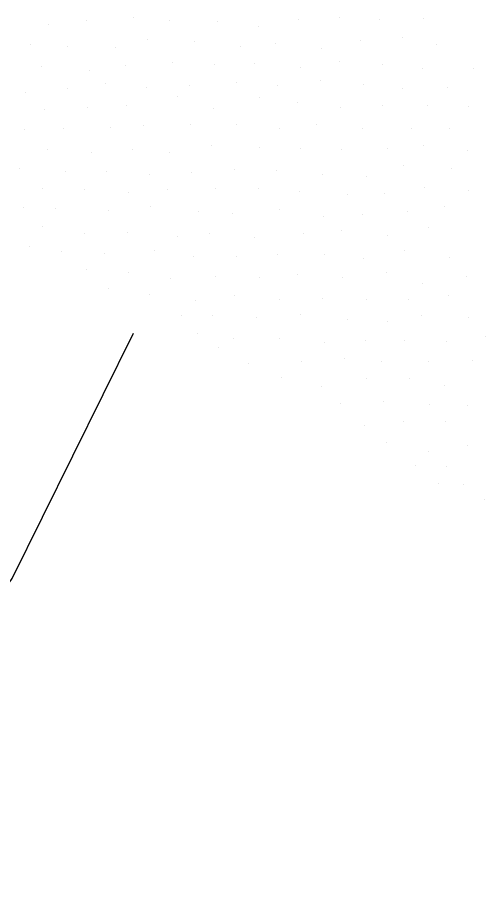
# Model space of a CAD drawing. Extents: x 1602514 to 1609837, y 863887 to 871157.
# Drawn here: x 1604606.86 to 1604622.46, y 868946.83 to 868975.87 of the extents above; entities that cross this region are included whole.
import ezdxf

# ---------------------------------------------------------------- set-up
doc = ezdxf.new("R2010")
doc.units = 0
doc.layers.add('Survey-Ridge Lines', color=7, linetype='Continuous')
doc.layers.add('Survey-Spot dirt', color=7, linetype='Continuous')

msp = doc.modelspace()

# ---------------------------------------------------------------- linework, layer by layer
at = {"layer": 'Survey-Ridge Lines'}
msp.add_lwpolyline([(1604579.551, 868917.794), (1604581.944, 868919.549), (1604588.205, 868928.218), (1604589.747, 868933.846), (1604595.592, 868940.705), (1604601.081, 868949.086), (1604606.688, 868957.169), (1604610.734, 868965.338)], dxfattribs=at)
msp.add_lwpolyline([(1604579.551, 868917.794), (1604581.944, 868919.549), (1604588.205, 868928.218), (1604589.747, 868933.846), (1604595.592, 868940.705), (1604601.081, 868949.086), (1604606.688, 868957.169), (1604610.734, 868965.338)], dxfattribs=at)
at = {"layer": 'Survey-Spot dirt'}
for p, q in [((1604607.904, 868975.633), (1604607.904, 868975.633)), ((1604607.904, 868975.633), (1604607.904, 868975.633)), ((1604609.164, 868975.778), (1604609.164, 868975.778)), ((1604609.164, 868975.778), (1604609.164, 868975.778)), ((1604610.731, 868975.857), (1604610.731, 868975.857)), ((1604610.731, 868975.857), (1604610.731, 868975.857)), ((1604611.945, 868975.77), (1604611.945, 868975.77)), ((1604611.945, 868975.77), (1604611.945, 868975.77)), ((1604613.516, 868975.72), (1604613.516, 868975.72)), ((1604613.516, 868975.72), (1604613.516, 868975.72)), ((1604616.243, 868975.791), (1604616.243, 868975.791)), ((1604616.243, 868975.791), (1604616.243, 868975.791)), ((1604617.58, 868975.867), (1604617.58, 868975.867)), ((1604617.58, 868975.867), (1604617.58, 868975.867)), ((1604618.937, 868975.798), (1604618.937, 868975.798)), ((1604618.937, 868975.798), (1604618.937, 868975.798)), ((1604620.397, 868975.841), (1604620.397, 868975.841)), ((1604620.397, 868975.841), (1604620.397, 868975.841)), ((1604614.889, 868975.58), (1604614.889, 868975.58)), ((1604614.889, 868975.58), (1604614.889, 868975.58)), ((1604611.2, 868975.13), (1604611.2, 868975.13)), ((1604611.2, 868975.13), (1604611.2, 868975.13)), ((1604612.76, 868975.057), (1604612.76, 868975.057)), ((1604612.76, 868975.057), (1604612.76, 868975.057)), ((1604618.281, 868975.087), (1604618.281, 868975.087)), ((1604618.281, 868975.087), (1604618.281, 868975.087)), ((1604619.712, 868975.206), (1604619.712, 868975.206)), ((1604619.712, 868975.206), (1604619.712, 868975.206)), ((1604607.291, 868974.962), (1604607.291, 868974.962)), ((1604607.291, 868974.962), (1604607.291, 868974.962)), ((1604608.545, 868974.913), (1604608.545, 868974.913)), ((1604608.545, 868974.913), (1604608.545, 868974.913)), ((1604610.138, 868974.881), (1604610.138, 868974.881)), ((1604610.138, 868974.881), (1604610.138, 868974.881)), ((1604614.3, 868974.885), (1604614.3, 868974.885)), ((1604614.3, 868974.885), (1604614.3, 868974.885)), ((1604615.449, 868974.99), (1604615.449, 868974.99)), ((1604615.449, 868974.99), (1604615.449, 868974.99)), ((1604616.996, 868974.835), (1604616.996, 868974.835)), ((1604616.996, 868974.835), (1604616.996, 868974.835)), ((1604620.828, 868974.95), (1604620.828, 868974.95)), ((1604620.828, 868974.95), (1604620.828, 868974.95)), ((1604607.671, 868974.245), (1604607.671, 868974.245)), ((1604607.671, 868974.245), (1604607.671, 868974.245)), ((1604610.447, 868974.261), (1604610.447, 868974.261)), ((1604610.447, 868974.261), (1604610.447, 868974.261)), ((1604612.016, 868974.369), (1604612.016, 868974.369)), ((1604612.016, 868974.369), (1604612.016, 868974.369)), ((1604613.431, 868974.312), (1604613.431, 868974.312)), ((1604613.431, 868974.312), (1604613.431, 868974.312)), ((1604614.748, 868974.316), (1604614.748, 868974.316)), ((1604614.748, 868974.316), (1604614.748, 868974.316)), ((1604616.292, 868974.201), (1604616.292, 868974.201)), ((1604616.292, 868974.201), (1604616.292, 868974.201)), ((1604617.608, 868974.397), (1604617.608, 868974.397)), ((1604617.608, 868974.397), (1604617.608, 868974.397)), ((1604619.02, 868974.304), (1604619.02, 868974.304)), ((1604619.02, 868974.304), (1604619.02, 868974.304)), ((1604620.373, 868974.174), (1604620.373, 868974.174)), ((1604620.373, 868974.174), (1604620.373, 868974.174)), ((1604622.046, 868974.156), (1604622.046, 868974.156)), ((1604622.046, 868974.156), (1604622.046, 868974.156)), ((1604609.252, 868974.104), (1604609.252, 868974.104)), ((1604609.252, 868974.104), (1604609.252, 868974.104)), ((1604609.804, 868973.655), (1604609.804, 868973.655)), ((1604609.804, 868973.655), (1604609.804, 868973.655)), ((1604612.611, 868973.604), (1604612.611, 868973.604)), ((1604612.611, 868973.604), (1604612.611, 868973.604)), ((1604614.174, 868973.704), (1604614.174, 868973.704)), ((1604614.174, 868973.704), (1604614.174, 868973.704)), ((1604615.541, 868973.588), (1604615.541, 868973.588)), ((1604615.541, 868973.588), (1604615.541, 868973.588)), ((1604616.948, 868973.764), (1604616.948, 868973.764)), ((1604616.948, 868973.764), (1604616.948, 868973.764)), ((1604618.4, 868973.631), (1604618.4, 868973.631)), ((1604618.4, 868973.631), (1604618.4, 868973.631)), ((1604607.115, 868973.37), (1604607.115, 868973.37)), ((1604607.115, 868973.37), (1604607.115, 868973.37)), ((1604608.54, 868973.498), (1604608.54, 868973.498)), ((1604608.54, 868973.498), (1604608.54, 868973.498)), ((1604611.163, 868973.53), (1604611.163, 868973.53)), ((1604611.163, 868973.53), (1604611.163, 868973.53)), ((1604619.709, 868973.5), (1604619.709, 868973.5)), ((1604619.709, 868973.5), (1604619.709, 868973.5)), ((1604621.201, 868973.517), (1604621.201, 868973.517)), ((1604621.201, 868973.517), (1604621.201, 868973.517)), ((1604612.193, 868973.232), (1604612.193, 868973.232)), ((1604612.193, 868973.232), (1604612.193, 868973.232)), ((1604614.936, 868973.211), (1604614.936, 868973.211)), ((1604614.936, 868973.211), (1604614.936, 868973.211)), ((1604616.18, 868973.015), (1604616.18, 868973.015)), ((1604616.18, 868973.015), (1604616.18, 868973.015)), ((1604607.778, 868972.806), (1604607.778, 868972.806)), ((1604607.778, 868972.806), (1604607.778, 868972.806)), ((1604609.201, 868972.872), (1604609.201, 868972.872)), ((1604609.201, 868972.872), (1604609.201, 868972.872)), ((1604610.513, 868972.925), (1604610.513, 868972.925)), ((1604610.513, 868972.925), (1604610.513, 868972.925)), ((1604613.394, 868972.846), (1604613.394, 868972.846)), ((1604613.394, 868972.846), (1604613.394, 868972.846)), ((1604617.618, 868972.87), (1604617.618, 868972.87)), ((1604617.618, 868972.87), (1604617.618, 868972.87)), ((1604619.045, 868972.916), (1604619.045, 868972.916)), ((1604619.045, 868972.916), (1604619.045, 868972.916)), ((1604620.515, 868972.923), (1604620.515, 868972.923)), ((1604620.515, 868972.923), (1604620.515, 868972.923)), ((1604621.895, 868972.886), (1604621.895, 868972.886)), ((1604621.895, 868972.886), (1604621.895, 868972.886)), ((1604607.094, 868972.131), (1604607.094, 868972.131)), ((1604607.094, 868972.131), (1604607.094, 868972.131)), ((1604608.404, 868972.174), (1604608.404, 868972.174)), ((1604608.404, 868972.174), (1604608.404, 868972.174)), ((1604609.972, 868972.186), (1604609.972, 868972.186)), ((1604609.972, 868972.186), (1604609.972, 868972.186)), ((1604611.07, 868972.273), (1604611.07, 868972.273)), ((1604611.07, 868972.273), (1604611.07, 868972.273)), ((1604612.645, 868972.298), (1604612.645, 868972.298)), ((1604612.645, 868972.298), (1604612.645, 868972.298)), ((1604614.159, 868972.302), (1604614.159, 868972.302)), ((1604614.159, 868972.302), (1604614.159, 868972.302)), ((1604615.59, 868972.176), (1604615.59, 868972.176)), ((1604615.59, 868972.176), (1604615.59, 868972.176)), ((1604616.842, 868972.293), (1604616.842, 868972.293)), ((1604616.842, 868972.293), (1604616.842, 868972.293)), ((1604618.364, 868972.169), (1604618.364, 868972.169)), ((1604618.364, 868972.169), (1604618.364, 868972.169)), ((1604620.005, 868972.168), (1604620.005, 868972.168)), ((1604620.005, 868972.168), (1604620.005, 868972.168)), ((1604621.247, 868972.181), (1604621.247, 868972.181)), ((1604621.247, 868972.181), (1604621.247, 868972.181)), ((1604613.314, 868971.613), (1604613.314, 868971.613)), ((1604613.314, 868971.613), (1604613.314, 868971.613)), ((1604614.93, 868971.541), (1604614.93, 868971.541)), ((1604614.93, 868971.541), (1604614.93, 868971.541)), ((1604620.396, 868971.587), (1604620.396, 868971.587)), ((1604620.396, 868971.587), (1604620.396, 868971.587)), ((1604607.86, 868971.463), (1604607.86, 868971.463)), ((1604607.86, 868971.463), (1604607.86, 868971.463)), ((1604609.321, 868971.362), (1604609.321, 868971.362)), ((1604609.321, 868971.362), (1604609.321, 868971.362)), ((1604610.699, 868971.46), (1604610.699, 868971.46)), ((1604610.699, 868971.46), (1604610.699, 868971.46)), ((1604611.92, 868971.379), (1604611.92, 868971.379)), ((1604611.92, 868971.379), (1604611.92, 868971.379)), ((1604616.307, 868971.488), (1604616.307, 868971.488)), ((1604616.307, 868971.488), (1604616.307, 868971.488)), ((1604617.647, 868971.475), (1604617.647, 868971.475)), ((1604617.647, 868971.475), (1604617.647, 868971.475)), ((1604619.189, 868971.487), (1604619.189, 868971.487)), ((1604619.189, 868971.487), (1604619.189, 868971.487)), ((1604621.856, 868971.42), (1604621.856, 868971.42)), ((1604621.856, 868971.42), (1604621.856, 868971.42)), ((1604606.941, 868970.843), (1604606.941, 868970.843)), ((1604606.941, 868970.843), (1604606.941, 868970.843)), ((1604608.476, 868970.741), (1604608.476, 868970.741)), ((1604608.476, 868970.741), (1604608.476, 868970.741)), ((1604609.819, 868970.729), (1604609.819, 868970.729)), ((1604609.819, 868970.729), (1604609.819, 868970.729)), ((1604612.65, 868970.71), (1604612.65, 868970.71)), ((1604612.65, 868970.71), (1604612.65, 868970.71)), ((1604614.11, 868970.802), (1604614.11, 868970.802)), ((1604614.11, 868970.802), (1604614.11, 868970.802)), ((1604615.488, 868970.773), (1604615.488, 868970.773)), ((1604615.488, 868970.773), (1604615.488, 868970.773)), ((1604619.731, 868970.946), (1604619.731, 868970.946)), ((1604619.731, 868970.946), (1604619.731, 868970.946)), ((1604621.339, 868970.828), (1604621.339, 868970.828)), ((1604621.339, 868970.828), (1604621.339, 868970.828)), ((1604611.275, 868970.62), (1604611.275, 868970.62)), ((1604611.275, 868970.62), (1604611.275, 868970.62)), ((1604617.044, 868970.623), (1604617.044, 868970.623)), ((1604617.044, 868970.623), (1604617.044, 868970.623)), ((1604618.503, 868970.572), (1604618.503, 868970.572)), ((1604618.503, 868970.572), (1604618.503, 868970.572)), ((1604607.685, 868970.159), (1604607.685, 868970.159)), ((1604607.685, 868970.159), (1604607.685, 868970.159)), ((1604609.089, 868970.121), (1604609.089, 868970.121)), ((1604609.089, 868970.121), (1604609.089, 868970.121)), ((1604611.862, 868970.14), (1604611.862, 868970.14)), ((1604611.862, 868970.14), (1604611.862, 868970.14)), ((1604613.475, 868970.151), (1604613.475, 868970.151)), ((1604613.475, 868970.151), (1604613.475, 868970.151)), ((1604614.88, 868970.166), (1604614.88, 868970.166)), ((1604614.88, 868970.166), (1604614.88, 868970.166)), ((1604620.431, 868970.191), (1604620.431, 868970.191)), ((1604620.431, 868970.191), (1604620.431, 868970.191)), ((1604621.879, 868970.108), (1604621.879, 868970.108)), ((1604621.879, 868970.108), (1604621.879, 868970.108)), ((1604610.564, 868970.032), (1604610.564, 868970.032)), ((1604610.564, 868970.032), (1604610.564, 868970.032)), ((1604616.274, 868970.053), (1604616.274, 868970.053)), ((1604616.274, 868970.053), (1604616.274, 868970.053)), ((1604617.851, 868969.951), (1604617.851, 868969.951)), ((1604617.851, 868969.951), (1604617.851, 868969.951)), ((1604619.102, 868970.003), (1604619.102, 868970.003)), ((1604619.102, 868970.003), (1604619.102, 868970.003)), ((1604607.054, 868969.547), (1604607.054, 868969.547)), ((1604607.054, 868969.547), (1604607.054, 868969.547)), ((1604611.299, 868969.578), (1604611.299, 868969.578)), ((1604611.299, 868969.578), (1604611.299, 868969.578)), ((1604621.091, 868969.574), (1604621.091, 868969.574)), ((1604621.091, 868969.574), (1604621.091, 868969.574)), ((1604608.115, 868969.494), (1604608.115, 868969.494)), ((1604608.115, 868969.494), (1604608.115, 868969.494)), ((1604609.89, 868969.434), (1604609.89, 868969.434)), ((1604609.89, 868969.434), (1604609.89, 868969.434)), ((1604612.895, 868969.384), (1604612.895, 868969.384)), ((1604612.895, 868969.384), (1604612.895, 868969.384)), ((1604614.03, 868969.336), (1604614.03, 868969.336)), ((1604614.03, 868969.336), (1604614.03, 868969.336)), ((1604615.586, 868969.457), (1604615.586, 868969.457)), ((1604615.586, 868969.457), (1604615.586, 868969.457)), ((1604617.061, 868969.238), (1604617.061, 868969.238)), ((1604617.061, 868969.238), (1604617.061, 868969.238)), ((1604618.36, 868969.302), (1604618.36, 868969.302)), ((1604618.36, 868969.302), (1604618.36, 868969.302)), ((1604619.865, 868969.395), (1604619.865, 868969.395)), ((1604619.865, 868969.395), (1604619.865, 868969.395)), ((1604607.682, 868968.883), (1604607.682, 868968.883)), ((1604607.682, 868968.883), (1604607.682, 868968.883)), ((1604609.101, 868968.676), (1604609.101, 868968.676)), ((1604609.101, 868968.676), (1604609.101, 868968.676)), ((1604610.542, 868968.707), (1604610.542, 868968.707)), ((1604610.542, 868968.707), (1604610.542, 868968.707)), ((1604613.254, 868968.662), (1604613.254, 868968.662)), ((1604613.254, 868968.662), (1604613.254, 868968.662)), ((1604616.386, 868968.679), (1604616.386, 868968.679)), ((1604616.386, 868968.679), (1604616.386, 868968.679)), ((1604617.648, 868968.779), (1604617.648, 868968.779)), ((1604617.648, 868968.779), (1604617.648, 868968.779)), ((1604620.547, 868968.862), (1604620.547, 868968.862)), ((1604620.547, 868968.862), (1604620.547, 868968.862)), ((1604612.199, 868968.566), (1604612.199, 868968.566)), ((1604612.199, 868968.566), (1604612.199, 868968.566)), ((1604614.777, 868968.546), (1604614.777, 868968.546)), ((1604614.777, 868968.546), (1604614.777, 868968.546)), ((1604619.186, 868968.59), (1604619.186, 868968.59)), ((1604619.186, 868968.59), (1604619.186, 868968.59)), ((1604607.263, 868968.23), (1604607.263, 868968.23)), ((1604607.263, 868968.23), (1604607.263, 868968.23)), ((1604608.332, 868968.059), (1604608.332, 868968.059)), ((1604608.332, 868968.059), (1604608.332, 868968.059)), ((1604611.444, 868968.083), (1604611.444, 868968.083)), ((1604611.444, 868968.083), (1604611.444, 868968.083)), ((1604619.765, 868968.111), (1604619.765, 868968.111)), ((1604619.765, 868968.111), (1604619.765, 868968.111)), ((1604609.762, 868968.012), (1604609.762, 868968.012)), ((1604609.762, 868968.012), (1604609.762, 868968.012)), ((1604612.733, 868967.895), (1604612.733, 868967.895)), ((1604612.733, 868967.895), (1604612.733, 868967.895)), ((1604614.152, 868967.893), (1604614.152, 868967.893)), ((1604614.152, 868967.893), (1604614.152, 868967.893)), ((1604615.515, 868967.975), (1604615.515, 868967.975)), ((1604615.515, 868967.975), (1604615.515, 868967.975)), ((1604617.102, 868967.971), (1604617.102, 868967.971)), ((1604617.102, 868967.971), (1604617.102, 868967.971)), ((1604618.384, 868967.843), (1604618.384, 868967.843)), ((1604618.384, 868967.843), (1604618.384, 868967.843)), ((1604621.254, 868967.856), (1604621.254, 868967.856)), ((1604621.254, 868967.856), (1604621.254, 868967.856)), ((1604609.17, 868967.453), (1604609.17, 868967.453)), ((1604609.17, 868967.453), (1604609.17, 868967.453)), ((1604610.57, 868967.363), (1604610.57, 868967.363)), ((1604610.57, 868967.363), (1604610.57, 868967.363)), ((1604613.448, 868967.216), (1604613.448, 868967.216)), ((1604613.448, 868967.216), (1604613.448, 868967.216)), ((1604614.922, 868967.213), (1604614.922, 868967.213)), ((1604614.922, 868967.213), (1604614.922, 868967.213)), ((1604616.196, 868967.313), (1604616.196, 868967.313)), ((1604616.196, 868967.313), (1604616.196, 868967.313)), ((1604617.686, 868967.193), (1604617.686, 868967.193)), ((1604617.686, 868967.193), (1604617.686, 868967.193)), ((1604619.178, 868967.356), (1604619.178, 868967.356)), ((1604619.178, 868967.356), (1604619.178, 868967.356)), ((1604621.839, 868967.233), (1604621.839, 868967.233)), ((1604621.839, 868967.233), (1604621.839, 868967.233)), ((1604611.973, 868967.175), (1604611.973, 868967.175)), ((1604611.973, 868967.175), (1604611.973, 868967.175)), ((1604620.361, 868967.012), (1604620.361, 868967.012)), ((1604620.361, 868967.012), (1604620.361, 868967.012)), ((1604609.88, 868966.833), (1604609.88, 868966.833)), ((1604609.88, 868966.833), (1604609.88, 868966.833)), ((1604611.265, 868966.64), (1604611.265, 868966.64)), ((1604611.265, 868966.64), (1604611.265, 868966.64)), ((1604612.809, 868966.423), (1604612.809, 868966.423)), ((1604612.809, 868966.423), (1604612.809, 868966.423)), ((1604614.087, 868966.584), (1604614.087, 868966.584)), ((1604614.087, 868966.584), (1604614.087, 868966.584)), ((1604615.583, 868966.468), (1604615.583, 868966.468)), ((1604615.583, 868966.468), (1604615.583, 868966.468)), ((1604617.013, 868966.51), (1604617.013, 868966.51)), ((1604617.013, 868966.51), (1604617.013, 868966.51)), ((1604618.491, 868966.473), (1604618.491, 868966.473)), ((1604618.491, 868966.473), (1604618.491, 868966.473)), ((1604619.911, 868966.457), (1604619.911, 868966.457)), ((1604619.911, 868966.457), (1604619.911, 868966.457)), ((1604621.227, 868966.595), (1604621.227, 868966.595)), ((1604621.227, 868966.595), (1604621.227, 868966.595)), ((1604612.34, 868965.924), (1604612.34, 868965.924)), ((1604612.34, 868965.924), (1604612.34, 868965.924)), ((1604613.375, 868965.923), (1604613.375, 868965.923)), ((1604613.375, 868965.923), (1604613.375, 868965.923)), ((1604614.84, 868965.849), (1604614.84, 868965.849)), ((1604614.84, 868965.849), (1604614.84, 868965.849)), ((1604616.297, 868965.96), (1604616.297, 868965.96)), ((1604616.297, 868965.96), (1604616.297, 868965.96)), ((1604617.876, 868965.791), (1604617.876, 868965.791)), ((1604617.876, 868965.791), (1604617.876, 868965.791)), ((1604619.184, 868965.734), (1604619.184, 868965.734)), ((1604619.184, 868965.734), (1604619.184, 868965.734)), ((1604620.344, 868965.932), (1604620.344, 868965.932)), ((1604620.344, 868965.932), (1604620.344, 868965.932)), ((1604621.888, 868965.879), (1604621.888, 868965.879)), ((1604621.888, 868965.879), (1604621.888, 868965.879)), ((1604612.876, 868965.344), (1604612.876, 868965.344)), ((1604612.876, 868965.344), (1604612.876, 868965.344)), ((1604614.072, 868965.18), (1604614.072, 868965.18)), ((1604614.072, 868965.18), (1604614.072, 868965.18)), ((1604615.6, 868965.156), (1604615.6, 868965.156)), ((1604615.6, 868965.156), (1604615.6, 868965.156)), ((1604622.465, 868965.239), (1604622.465, 868965.239)), ((1604622.465, 868965.239), (1604622.465, 868965.239)), ((1604617.098, 868965.043), (1604617.098, 868965.043)), ((1604617.098, 868965.043), (1604617.098, 868965.043)), ((1604618.45, 868965.099), (1604618.45, 868965.099)), ((1604618.45, 868965.099), (1604618.45, 868965.099)), ((1604619.771, 868965.096), (1604619.771, 868965.096)), ((1604619.771, 868965.096), (1604619.771, 868965.096)), ((1604621.151, 868965.081), (1604621.151, 868965.081)), ((1604621.151, 868965.081), (1604621.151, 868965.081)), ((1604613.547, 868964.856), (1604613.547, 868964.856)), ((1604613.547, 868964.856), (1604613.547, 868964.856)), ((1604614.579, 868964.319), (1604614.579, 868964.319)), ((1604614.579, 868964.319), (1604614.579, 868964.319)), ((1604616.338, 868964.411), (1604616.338, 868964.411)), ((1604616.338, 868964.411), (1604616.338, 868964.411)), ((1604617.772, 868964.499), (1604617.772, 868964.499)), ((1604617.772, 868964.499), (1604617.772, 868964.499)), ((1604618.999, 868964.412), (1604618.999, 868964.412)), ((1604618.999, 868964.412), (1604618.999, 868964.412)), ((1604620.559, 868964.412), (1604620.559, 868964.412)), ((1604620.559, 868964.412), (1604620.559, 868964.412)), ((1604622.018, 868964.423), (1604622.018, 868964.423)), ((1604622.018, 868964.423), (1604622.018, 868964.423)), ((1604615.649, 868963.871), (1604615.649, 868963.871)), ((1604615.649, 868963.871), (1604615.649, 868963.871)), ((1604618.489, 868963.818), (1604618.489, 868963.818)), ((1604618.489, 868963.818), (1604618.489, 868963.818)), ((1604619.936, 868963.839), (1604619.936, 868963.839)), ((1604619.936, 868963.839), (1604619.936, 868963.839)), ((1604617.001, 868963.566), (1604617.001, 868963.566)), ((1604617.001, 868963.566), (1604617.001, 868963.566)), ((1604621.081, 868963.594), (1604621.081, 868963.594)), ((1604621.081, 868963.594), (1604621.081, 868963.594)), ((1604617.645, 868963.002), (1604617.645, 868963.002)), ((1604617.645, 868963.002), (1604617.645, 868963.002)), ((1604619.049, 868963.076), (1604619.049, 868963.076)), ((1604619.049, 868963.076), (1604619.049, 868963.076)), ((1604620.591, 868962.973), (1604620.591, 868962.973)), ((1604620.591, 868962.973), (1604620.591, 868962.973)), ((1604621.85, 868962.926), (1604621.85, 868962.926)), ((1604621.85, 868962.926), (1604621.85, 868962.926)), ((1604618.415, 868962.272), (1604618.415, 868962.272)), ((1604618.415, 868962.272), (1604618.415, 868962.272)), ((1604619.743, 868962.399), (1604619.743, 868962.399)), ((1604619.743, 868962.399), (1604619.743, 868962.399)), ((1604621.135, 868962.415), (1604621.135, 868962.415)), ((1604621.135, 868962.415), (1604621.135, 868962.415)), ((1604619.162, 868961.707), (1604619.162, 868961.707)), ((1604619.162, 868961.707), (1604619.162, 868961.707)), ((1604620.573, 868961.41), (1604620.573, 868961.41)), ((1604620.573, 868961.41), (1604620.573, 868961.41)), ((1604621.864, 868961.593), (1604621.864, 868961.593)), ((1604621.864, 868961.593), (1604621.864, 868961.593)), ((1604620.135, 868960.93), (1604620.135, 868960.93)), ((1604620.135, 868960.93), (1604620.135, 868960.93)), ((1604621.166, 868960.9), (1604621.166, 868960.9)), ((1604621.166, 868960.9), (1604621.166, 868960.9)), ((1604620.882, 868960.344), (1604620.882, 868960.344)), ((1604620.882, 868960.344), (1604620.882, 868960.344)), ((1604621.716, 868960.297), (1604621.716, 868960.297)), ((1604621.716, 868960.297), (1604621.716, 868960.297)), ((1604622.426, 868959.798), (1604622.426, 868959.798)), ((1604622.426, 868959.798), (1604622.426, 868959.798))]:
    msp.add_line(p, q, dxfattribs=at)

doc.saveas('drawing.dxf')
